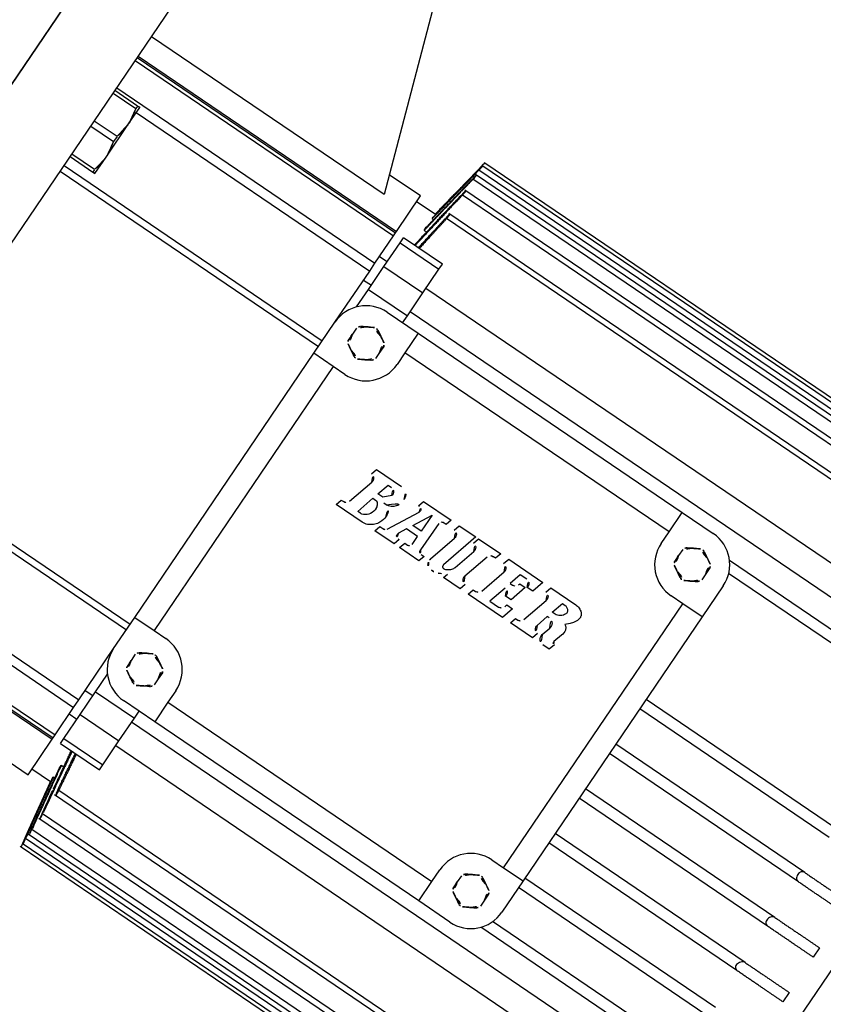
# Model space of a CAD drawing. Header units: metres. Extents: x 7482748 to 7484637, y 5684406 to 5687014.
# Tile 283 of 295: x 7484508.08 to 7484508.252, y 5686560.257 to 5686560.467. Entities that reach past the tile are written whole.
import ezdxf

# ---------------------------------------------------------------- set-up
doc = ezdxf.new("R2010")
doc.units = ezdxf.units.M
doc.header["$MEASUREMENT"] = 0
doc.layers.add('projektowane obiekty', color=5, linetype='Continuous', lineweight=35)

# ---------------------------------------------------------------- blocks, each defined once
blk = doc.blocks.new('zw$D414')
at = {"layer": 'projektowane obiekty', "lineweight": 30}
for p, q in [((10.09409807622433, 2.393500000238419), (10.12189240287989, 2.314856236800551)), ((10.06199999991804, 2.070000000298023), (10.06199999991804, 2.384999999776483)), ((10.04300000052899, 2.367999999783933), (10.04300000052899, 2.087000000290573)), ((10.13589490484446, 2.332500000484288), (10.13567991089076, 2.332500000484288)), ((10.13589490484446, 2.332500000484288), (10.13575998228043, 2.331734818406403)), ((10.13589576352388, 2.332504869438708), (10.13589490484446, 2.332500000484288)), ((10.27616350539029, 2.332500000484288), (10.13589490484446, 2.332500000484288)), ((10.13575998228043, 2.331734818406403), (10.13548811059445, 2.33019295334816)), ((10.27730267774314, 2.331734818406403), (10.1356517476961, 2.331734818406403)), ((10.27703019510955, 2.330534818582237), (10.13571278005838, 2.330534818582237)), ((10.13548811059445, 2.33019295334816), (10.13449979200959, 2.324587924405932)), ((10.27743638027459, 2.329397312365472), (10.13562369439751, 2.329397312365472)), ((10.27689716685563, 2.328197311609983), (10.13574073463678, 2.328197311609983)), ((10.13449979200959, 2.324587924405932), (10.1332499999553, 2.317499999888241)), ((10.27757043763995, 2.325349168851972), (10.13559549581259, 2.325349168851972)), ((10.27676438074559, 2.324149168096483), (10.13576863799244, 2.324149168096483)), ((10.12850000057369, 2.31900000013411), (10.12042791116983, 2.31900000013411)), ((10.12850000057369, 2.309867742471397), (10.12850000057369, 2.31900000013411)), ((10.27770468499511, 2.31930869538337), (10.13556731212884, 2.31930869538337)), ((10.27663183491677, 2.318108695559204), (10.13579649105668, 2.318108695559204)), ((10.1332499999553, 2.317499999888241), (10.12850000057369, 2.317499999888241)), ((10.1332499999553, 2.317490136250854), (10.13337587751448, 2.317490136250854)), ((10.1332499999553, 2.316386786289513), (10.1332499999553, 2.316769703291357)), ((10.1332499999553, 2.316386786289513), (10.1336248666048, 2.316386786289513)), ((10.12189240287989, 2.314856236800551), (10.06199999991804, 2.314856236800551)), ((10.1332499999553, 2.313372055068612), (10.1332499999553, 2.314168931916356)), ((10.1332499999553, 2.313372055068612), (10.13387057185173, 2.313372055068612)), ((10.06199999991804, 2.309867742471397), (10.12850000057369, 2.309867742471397)), ((10.06199999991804, 2.309500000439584), (10.12850000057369, 2.309500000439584)), ((10.12850000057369, 2.309500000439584), (10.12850000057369, 2.309867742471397)), ((10.12850000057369, 2.308740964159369), (10.12850000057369, 2.309500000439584)), ((10.1304999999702, 2.30830501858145), (10.1304999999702, 2.309595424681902)), ((10.14049999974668, 2.309595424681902), (10.1304999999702, 2.309595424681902)), ((10.14049999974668, 2.30830501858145), (10.14049999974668, 2.309595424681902)), ((10.06199999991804, 2.308740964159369), (10.12850000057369, 2.308740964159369)), ((10.12850000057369, 2.301676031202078), (10.12850000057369, 2.308740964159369)), ((10.1304999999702, 2.302162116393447), (10.1304999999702, 2.30830501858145)), ((10.1304999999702, 2.30830501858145), (10.14049999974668, 2.30830501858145)), ((10.14049999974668, 2.302162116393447), (10.14049999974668, 2.30830501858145)), ((10.1304999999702, 2.303361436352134), (10.12850000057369, 2.303361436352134)), ((10.28249999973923, 2.303361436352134), (10.14049999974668, 2.303361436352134)), ((10.06199999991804, 2.301676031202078), (10.12850000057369, 2.301676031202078)), ((10.06785151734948, 2.300999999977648), (10.06199999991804, 2.300999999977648)), ((10.06785151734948, 2.300999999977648), (10.06785151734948, 2.300326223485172)), ((10.06840000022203, 2.29674999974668), (10.06840000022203, 2.300999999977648)), ((10.12850000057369, 2.299681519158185), (10.12850000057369, 2.301676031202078)), ((10.1304999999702, 2.296309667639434), (10.1304999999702, 2.302162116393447)), ((10.1304999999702, 2.302162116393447), (10.14049999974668, 2.302162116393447)), ((10.14049999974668, 2.296309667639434), (10.14049999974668, 2.302162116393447)), ((10.06199999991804, 2.300326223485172), (10.06785151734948, 2.300326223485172)), ((10.06840000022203, 2.299681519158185), (10.12850000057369, 2.299681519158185)), ((10.12850000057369, 2.286500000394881), (10.12850000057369, 2.299681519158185)), ((10.12850000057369, 2.29736143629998), (10.1304999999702, 2.29736143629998)), ((10.14049999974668, 2.29736143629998), (10.28249999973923, 2.29736143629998)), ((10.29349999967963, 2.29736143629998), (10.29349999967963, 2.191638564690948)), ((10.29349999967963, 2.29736143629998), (10.29349999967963, 2.191638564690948)), ((10.06840000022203, 2.288250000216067), (10.06840000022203, 2.29674999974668)), ((10.1304999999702, 2.291791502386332), (10.1304999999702, 2.296309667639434)), ((10.1304999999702, 2.296309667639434), (10.14049999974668, 2.296309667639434)), ((10.14049999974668, 2.294499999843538), (10.14049999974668, 2.296309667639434)), ((10.06785151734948, 2.293173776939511), (10.06199999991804, 2.293173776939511)), ((10.06785151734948, 2.293173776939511), (10.06785151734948, 2.291826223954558)), ((10.13650000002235, 2.294499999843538), (10.14450000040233, 2.294499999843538)), ((10.14450000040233, 2.294499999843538), (10.21250000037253, 2.294499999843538)), ((10.14450000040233, 2.294499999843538), (10.14450000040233, 2.289499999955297)), ((10.21250000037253, 2.289499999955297), (10.21250000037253, 2.294499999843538)), ((10.21250000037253, 2.294499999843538), (10.22049999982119, 2.294499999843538)), ((10.06199999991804, 2.291826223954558), (10.06785151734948, 2.291826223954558)), ((10.27663183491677, 2.291699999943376), (10.22657947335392, 2.291699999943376)), ((10.14450000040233, 2.289499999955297), (10.14450000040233, 2.286500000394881)), ((10.21250000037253, 2.289499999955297), (10.14450000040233, 2.289499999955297)), ((10.21250000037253, 2.286500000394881), (10.21250000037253, 2.289499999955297)), ((10.27769900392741, 2.289300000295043), (10.22799399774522, 2.289300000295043)), ((10.06840000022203, 2.283999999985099), (10.06840000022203, 2.288250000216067)), ((10.12850000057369, 2.278500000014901), (10.12850000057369, 2.286500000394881)), ((10.13300000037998, 2.288055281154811), (10.13300000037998, 2.286500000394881)), ((10.13300000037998, 2.286500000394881), (10.13300000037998, 2.284944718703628)), ((10.13999999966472, 2.288055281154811), (10.13999999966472, 2.286500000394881)), ((10.13999999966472, 2.286500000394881), (10.13999999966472, 2.284944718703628)), ((10.21700000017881, 2.288055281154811), (10.21700000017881, 2.286500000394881)), ((10.21700000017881, 2.286500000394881), (10.21700000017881, 2.284944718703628)), ((10.22400000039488, 2.288055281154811), (10.22400000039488, 2.286500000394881)), ((10.22400000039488, 2.286500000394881), (10.22400000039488, 2.284944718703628)), ((10.22850000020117, 2.286500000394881), (10.22850000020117, 2.278500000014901)), ((10.06785151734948, 2.284673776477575), (10.06199999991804, 2.284673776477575)), ((10.06785151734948, 2.284673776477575), (10.06785151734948, 2.283999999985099)), ((10.06199999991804, 2.283999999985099), (10.06785151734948, 2.283999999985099)), ((10.06199999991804, 2.281678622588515), (10.12850000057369, 2.281678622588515)), ((10.06199999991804, 2.280239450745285), (10.12850000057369, 2.280239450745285)), ((10.12850000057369, 2.210500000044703), (10.12850000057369, 2.278500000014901)), ((10.13350000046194, 2.278500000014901), (10.12850000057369, 2.278500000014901)), ((10.13350000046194, 2.278500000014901), (10.13350000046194, 2.210500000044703)), ((10.13650000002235, 2.278500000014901), (10.13350000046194, 2.278500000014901)), ((10.22350000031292, 2.278500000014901), (10.22049999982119, 2.278500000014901)), ((10.22350000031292, 2.210500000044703), (10.22350000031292, 2.278500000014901)), ((10.22850000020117, 2.278500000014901), (10.22350000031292, 2.278500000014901)), ((10.22850000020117, 2.278500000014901), (10.22850000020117, 2.210500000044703)), ((10.1530689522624, 2.264124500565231), (10.15344738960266, 2.26549999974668)), ((10.15344738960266, 2.26549999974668), (10.15985309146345, 2.26549999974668)), ((10.16517908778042, 2.264125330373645), (10.16554742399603, 2.26549999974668)), ((10.16554742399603, 2.26549999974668), (10.17266495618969, 2.26549999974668)), ((10.17266495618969, 2.26549999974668), (10.1722965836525, 2.264125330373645)), ((10.17438307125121, 2.26412445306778), (10.17475160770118, 2.26549999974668)), ((10.17475160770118, 2.26549999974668), (10.17904115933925, 2.26549999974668)), ((10.17904115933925, 2.26549999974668), (10.17668253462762, 2.256697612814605)), ((10.17936528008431, 2.26412445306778), (10.17973385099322, 2.26549999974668)), ((10.17973385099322, 2.26549999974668), (10.18542786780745, 2.26549999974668)), ((10.18542786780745, 2.26549999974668), (10.18505953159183, 2.264125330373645)), ((10.18712171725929, 2.264124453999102), (10.18749027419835, 2.26549999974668)), ((10.18749027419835, 2.26549999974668), (10.19628842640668, 2.26549999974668)), ((10.19628842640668, 2.26549999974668), (10.19555151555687, 2.26274985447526)), ((10.19798243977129, 2.26412445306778), (10.1983509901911, 2.26549999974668)), ((10.1983509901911, 2.26549999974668), (10.20475638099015, 2.26549999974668)), ((10.20475638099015, 2.26549999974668), (10.20499910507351, 2.265488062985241)), ((10.20499910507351, 2.265488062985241), (10.20524797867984, 2.265453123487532)), ((10.20524797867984, 2.265453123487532), (10.20549832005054, 2.265396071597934)), ((10.20549832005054, 2.265396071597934), (10.205745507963, 2.265317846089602)), ((10.205745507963, 2.265317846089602), (10.20598478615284, 2.265219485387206)), ((10.1566130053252, 2.261375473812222), (10.15734984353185, 2.264125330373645)), ((10.15734984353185, 2.264125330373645), (10.15821548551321, 2.264125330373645)), ((10.16546302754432, 2.264125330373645), (10.16517908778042, 2.264125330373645)), ((10.16656536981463, 2.259999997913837), (10.16873841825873, 2.264125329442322)), ((10.16873841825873, 2.264125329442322), (10.16870076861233, 2.259999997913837)), ((10.17086737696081, 2.263441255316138), (10.17080460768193, 2.256566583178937)), ((10.1722965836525, 2.264125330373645), (10.17155386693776, 2.264125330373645)), ((10.18341687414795, 2.263307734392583), (10.18179574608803, 2.257257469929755)), ((10.18505953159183, 2.264125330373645), (10.18447968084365, 2.264125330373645)), ((10.19139247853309, 2.264125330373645), (10.19065568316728, 2.261375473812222)), ((10.19306271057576, 2.264125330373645), (10.19139247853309, 2.264125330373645)), ((10.20151636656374, 2.261375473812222), (10.20225310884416, 2.264125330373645)), ((10.20225310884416, 2.264125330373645), (10.20296445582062, 2.264125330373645)), ((10.20296445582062, 2.264125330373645), (10.203115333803, 2.264112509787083)), ((10.203115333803, 2.264112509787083), (10.20326716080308, 2.264075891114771)), ((10.20326716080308, 2.264075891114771), (10.2034169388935, 2.264017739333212)), ((10.2034169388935, 2.264017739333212), (10.20356144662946, 2.263940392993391)), ((10.20356144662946, 2.263940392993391), (10.20369760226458, 2.263846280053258)), ((10.20369760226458, 2.263846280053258), (10.20382225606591, 2.263737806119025)), ((10.20382225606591, 2.263737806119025), (10.20393212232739, 2.263617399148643)), ((10.20393212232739, 2.263617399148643), (10.20402425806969, 2.263487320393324)), ((10.20402425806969, 2.263487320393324), (10.20409537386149, 2.263350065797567)), ((10.20409537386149, 2.263350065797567), (10.20414239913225, 2.263207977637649)), ((10.20414239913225, 2.263207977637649), (10.20416202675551, 2.263079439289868)), ((10.20598478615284, 2.265219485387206), (10.20621139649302, 2.265102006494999)), ((10.20621139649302, 2.265102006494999), (10.20642072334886, 2.264966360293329)), ((10.20642072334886, 2.264966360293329), (10.20660807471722, 2.264813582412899)), ((10.20660807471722, 2.264813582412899), (10.20676869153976, 2.264644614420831)), ((10.20676869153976, 2.264644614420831), (10.2068978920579, 2.264460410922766)), ((10.2068978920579, 2.264460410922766), (10.20695889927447, 2.264342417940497)), ((10.2070214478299, 2.263260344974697), (10.20693326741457, 2.262966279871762)), ((10.20695889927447, 2.264342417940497), (10.2070072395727, 2.264219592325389)), ((10.2070072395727, 2.264219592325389), (10.20704312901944, 2.264092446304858)), ((10.2070712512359, 2.263548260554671), (10.2070214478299, 2.263260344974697)), ((10.20704312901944, 2.264092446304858), (10.20706715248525, 2.263961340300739)), ((10.20706715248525, 2.263961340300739), (10.20707953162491, 2.263826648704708)), ((10.20707953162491, 2.263826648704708), (10.2070712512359, 2.263548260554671)), ((10.15251011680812, 2.256687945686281), (10.1541314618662, 2.262739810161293)), ((10.15784869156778, 2.261375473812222), (10.1566130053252, 2.261375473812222)), ((10.15928258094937, 2.262757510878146), (10.15784869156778, 2.261375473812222)), ((10.16244928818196, 2.256238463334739), (10.16607078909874, 2.263113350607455)), ((10.1736878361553, 2.256218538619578), (10.17543537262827, 2.26273980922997)), ((10.17904376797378, 2.257671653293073), (10.18041755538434, 2.26273980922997)), ((10.18655285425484, 2.256688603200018), (10.18817398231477, 2.262738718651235)), ((10.19065568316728, 2.261375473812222), (10.19123460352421, 2.261375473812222)), ((10.19229696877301, 2.262188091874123), (10.19237360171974, 2.262474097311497)), ((10.19237360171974, 2.262474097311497), (10.19379703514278, 2.262474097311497)), ((10.19379703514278, 2.262474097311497), (10.19276557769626, 2.258624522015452)), ((10.19555151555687, 2.26274985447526), (10.1941279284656, 2.26274985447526)), ((10.19741332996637, 2.256688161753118), (10.19903445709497, 2.262738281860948)), ((10.20222757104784, 2.261375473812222), (10.20151636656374, 2.261375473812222)), ((10.20250134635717, 2.261403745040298), (10.20222757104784, 2.261375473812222)), ((10.20278537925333, 2.261484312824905), (10.20250134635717, 2.261403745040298)), ((10.20306882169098, 2.26161043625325), (10.20278537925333, 2.261484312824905)), ((10.20334120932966, 2.261775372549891), (10.20306882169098, 2.26161043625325)), ((10.20359169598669, 2.261972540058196), (10.20334120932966, 2.261775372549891)), ((10.20380966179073, 2.26219526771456), (10.20359169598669, 2.261972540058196)), ((10.20398441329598, 2.262436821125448), (10.20380966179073, 2.26219526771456)), ((10.20405223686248, 2.26256257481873), (10.20398441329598, 2.262436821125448)), ((10.20410526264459, 2.262690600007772), (10.20405223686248, 2.26256257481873)), ((10.20414210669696, 2.26281994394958), (10.20410526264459, 2.262690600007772)), ((10.20416151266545, 2.262949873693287), (10.20414210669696, 2.26281994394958)), ((10.20416202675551, 2.263079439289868), (10.20416151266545, 2.262949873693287)), ((10.20602653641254, 2.261515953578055), (10.20519114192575, 2.260756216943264)), ((10.20646979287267, 2.262079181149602), (10.20602653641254, 2.261515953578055)), ((10.20680985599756, 2.262669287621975), (10.20646979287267, 2.262079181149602)), ((10.20693326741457, 2.262966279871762), (10.20680985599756, 2.262669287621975)), ((10.15513908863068, 2.25587466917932), (10.15624447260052, 2.259999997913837)), ((10.15624447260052, 2.259999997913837), (10.15695587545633, 2.259999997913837)), ((10.15695587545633, 2.259999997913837), (10.15704120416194, 2.259994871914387)), ((10.15704120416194, 2.259994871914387), (10.15712374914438, 2.25997993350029)), ((10.15712374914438, 2.25997993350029), (10.15720336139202, 2.259955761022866)), ((10.15720336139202, 2.259955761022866), (10.15728004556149, 2.259922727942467)), ((10.15728004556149, 2.259922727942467), (10.15735358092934, 2.259881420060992)), ((10.15735358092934, 2.259881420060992), (10.15749090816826, 2.259776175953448)), ((10.15749090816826, 2.259776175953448), (10.15761454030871, 2.25964411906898)), ((10.15761454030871, 2.25964411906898), (10.15772359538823, 2.259489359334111)), ((10.15772359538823, 2.259489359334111), (10.15781727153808, 2.259316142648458)), ((10.15781727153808, 2.259316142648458), (10.15789461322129, 2.259128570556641)), ((10.15789461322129, 2.259128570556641), (10.15795481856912, 2.258930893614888)), ((10.15936296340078, 2.26045592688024), (10.15875183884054, 2.26045592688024)), ((10.16870076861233, 2.259999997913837), (10.16656536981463, 2.259999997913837)), ((10.19028685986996, 2.259999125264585), (10.18918170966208, 2.25587466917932)), ((10.20114777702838, 2.259999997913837), (10.2004129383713, 2.257257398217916)), ((10.20165262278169, 2.259999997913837), (10.20114777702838, 2.259999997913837)), ((10.20519114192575, 2.260756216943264), (10.20547458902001, 2.260552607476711)), ((10.20547458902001, 2.260552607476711), (10.20570420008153, 2.260312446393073)), ((10.20570420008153, 2.260312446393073), (10.2057640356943, 2.260228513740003)), ((10.2057640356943, 2.260228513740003), (10.20584072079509, 2.260096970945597)), ((10.20584072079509, 2.260096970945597), (10.20590326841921, 2.259957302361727)), ((10.20590326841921, 2.259957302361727), (10.20595205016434, 2.259810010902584)), ((10.20595205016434, 2.259810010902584), (10.20598764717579, 2.259655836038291)), ((10.20601840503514, 2.259157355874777), (10.20597980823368, 2.258801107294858)), ((10.20598764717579, 2.259655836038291), (10.2060102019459, 2.259495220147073)), ((10.2060102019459, 2.259495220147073), (10.20601840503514, 2.259157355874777)), ((10.15765430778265, 2.257058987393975), (10.15742696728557, 2.256730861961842)), ((10.15783411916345, 2.25742057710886), (10.15765430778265, 2.257058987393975)), ((10.15795870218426, 2.257807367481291), (10.15783411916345, 2.25742057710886)), ((10.15795481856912, 2.258930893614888), (10.15799700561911, 2.258727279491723)), ((10.15802029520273, 2.258211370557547), (10.15795870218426, 2.257807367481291)), ((10.15799700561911, 2.258727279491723), (10.15801106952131, 2.258624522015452)), ((10.15801106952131, 2.258624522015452), (10.15802029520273, 2.258211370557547)), ((10.16055518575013, 2.257103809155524), (10.16045894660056, 2.256849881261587)), ((10.16066702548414, 2.25749352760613), (10.16055518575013, 2.257103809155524)), ((10.16073968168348, 2.257890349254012), (10.16066702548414, 2.25749352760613)), ((10.16077278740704, 2.258290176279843), (10.16073968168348, 2.257890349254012)), ((10.16077498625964, 2.258423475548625), (10.16077278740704, 2.258290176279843)), ((10.16077502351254, 2.258426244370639), (10.16077498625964, 2.258423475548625)), ((10.16584081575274, 2.258624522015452), (10.16492251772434, 2.256882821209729)), ((10.1686881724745, 2.258624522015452), (10.16584081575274, 2.258624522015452)), ((10.16866932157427, 2.256554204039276), (10.1686881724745, 2.258624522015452)), ((10.17847197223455, 2.256773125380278), (10.17863266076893, 2.256951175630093)), ((10.17863266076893, 2.256951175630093), (10.17877409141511, 2.257136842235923)), ((10.17877409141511, 2.257136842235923), (10.17889259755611, 2.25732543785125)), ((10.17889259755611, 2.25732543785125), (10.17898524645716, 2.257512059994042)), ((10.17898524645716, 2.257512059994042), (10.17904376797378, 2.257671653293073)), ((10.19276557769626, 2.258624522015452), (10.1913418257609, 2.258624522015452)), ((10.19250387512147, 2.25668831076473), (10.19265437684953, 2.257250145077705)), ((10.19265437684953, 2.257250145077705), (10.19407786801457, 2.257250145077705)), ((10.19407786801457, 2.257250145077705), (10.19334097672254, 2.254499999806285)), ((10.20243455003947, 2.256229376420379), (10.20298049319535, 2.258266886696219)), ((10.20589770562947, 2.258431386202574), (10.20532517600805, 2.256392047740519)), ((10.20597980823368, 2.258801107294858), (10.20589770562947, 2.258431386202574)), ((10.27703019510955, 2.25719999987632), (10.22850000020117, 2.25719999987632)), ((10.15050000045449, 2.254499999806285), (10.15086832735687, 2.255874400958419)), ((10.15086832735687, 2.255874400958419), (10.15144789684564, 2.255874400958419)), ((10.1558506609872, 2.25587466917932), (10.15513908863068, 2.25587466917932)), ((10.15602526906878, 2.255884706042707), (10.1558506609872, 2.25587466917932)), ((10.15619870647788, 2.25591429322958), (10.15602526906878, 2.255884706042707)), ((10.1565381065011, 2.256027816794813), (10.15619870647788, 2.25591429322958)), ((10.15686110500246, 2.256207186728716), (10.1565381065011, 2.256027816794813)), ((10.15716000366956, 2.256444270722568), (10.15686110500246, 2.256207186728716)), ((10.15742696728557, 2.256730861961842), (10.15716000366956, 2.256444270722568)), ((10.15869741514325, 2.254895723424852), (10.15841550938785, 2.254758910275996)), ((10.15896869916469, 2.255057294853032), (10.15869741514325, 2.254895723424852)), ((10.15922717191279, 2.255241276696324), (10.15896869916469, 2.255057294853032)), ((10.15947062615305, 2.255445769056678), (10.15922717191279, 2.255241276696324)), ((10.15969672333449, 2.255668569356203), (10.15947062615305, 2.255445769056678)), ((10.15990340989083, 2.255907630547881), (10.15969672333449, 2.255668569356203)), ((10.16006776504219, 2.256129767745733), (10.15990340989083, 2.255907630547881)), ((10.16021519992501, 2.256361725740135), (10.16006776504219, 2.256129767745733)), ((10.16034564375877, 2.256602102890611), (10.16021519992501, 2.256361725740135)), ((10.16045894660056, 2.256849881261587), (10.16034564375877, 2.256602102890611)), ((10.16046482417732, 2.254499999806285), (10.16083317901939, 2.25587466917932)), ((10.16083317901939, 2.25587466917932), (10.16184145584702, 2.25587466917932)), ((10.1658152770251, 2.25587466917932), (10.16544692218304, 2.254499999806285)), ((10.16553077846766, 2.25587466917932), (10.1658152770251, 2.25587466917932)), ((10.16687045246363, 2.254499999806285), (10.16723878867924, 2.25587466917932)), ((10.16723878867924, 2.25587466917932), (10.16798092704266, 2.25587466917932)), ((10.17149117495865, 2.25587466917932), (10.17222114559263, 2.25587466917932)), ((10.17222114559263, 2.25587466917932), (10.17185282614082, 2.254499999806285)), ((10.17667132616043, 2.256617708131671), (10.17666774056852, 2.256540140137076)), ((10.17666774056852, 2.256540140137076), (10.17667184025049, 2.256467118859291)), ((10.17668253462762, 2.256697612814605), (10.17667132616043, 2.256617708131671)), ((10.17667184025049, 2.256467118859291), (10.17668363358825, 2.256399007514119)), ((10.17668363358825, 2.256399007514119), (10.17670318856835, 2.256336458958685)), ((10.17670318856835, 2.256336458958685), (10.17673014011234, 2.256279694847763)), ((10.17673014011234, 2.256279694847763), (10.17676449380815, 2.256229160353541)), ((10.17676449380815, 2.256229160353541), (10.17680594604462, 2.256185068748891)), ((10.17680594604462, 2.256185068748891), (10.1768543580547, 2.256147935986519)), ((10.1768543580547, 2.256147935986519), (10.17690921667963, 2.256117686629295)), ((10.17690921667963, 2.256117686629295), (10.17697030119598, 2.256094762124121)), ((10.17697030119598, 2.256094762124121), (10.17703724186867, 2.256079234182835)), ((10.17703724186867, 2.256079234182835), (10.17710953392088, 2.256071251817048)), ((10.17710953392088, 2.256071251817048), (10.17718672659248, 2.256070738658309)), ((10.17718672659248, 2.256070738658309), (10.17726839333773, 2.256077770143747)), ((10.17726839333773, 2.256077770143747), (10.17735393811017, 2.256092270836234)), ((10.17735393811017, 2.256092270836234), (10.17753455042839, 2.256143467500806)), ((10.17753455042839, 2.256143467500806), (10.17772395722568, 2.256222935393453)), ((10.17772395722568, 2.256222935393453), (10.17791731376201, 2.256328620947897)), ((10.17791731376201, 2.256328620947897), (10.17810971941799, 2.256457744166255)), ((10.17810971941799, 2.256457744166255), (10.17829611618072, 2.256607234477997)), ((10.17820983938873, 2.254499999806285), (10.1784860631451, 2.255530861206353)), ((10.17829611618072, 2.256607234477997), (10.17847197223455, 2.256773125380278)), ((10.18284871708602, 2.255874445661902), (10.18248045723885, 2.254499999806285)), ((10.18454282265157, 2.254499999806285), (10.18491117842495, 2.25587466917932)), ((10.18491117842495, 2.25587466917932), (10.18549041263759, 2.25587466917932)), ((10.18918170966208, 2.25587466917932), (10.19144158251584, 2.25587466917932)), ((10.19540357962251, 2.254499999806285), (10.19577188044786, 2.25587466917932)), ((10.19577188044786, 2.25587466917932), (10.19635110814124, 2.25587466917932)), ((10.20146585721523, 2.255874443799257), (10.20109761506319, 2.254499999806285)), ((10.20579050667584, 2.25587466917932), (10.20542212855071, 2.254499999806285)), ((10.20572375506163, 2.25587466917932), (10.20579050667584, 2.25587466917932)), ((10.1572257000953, 2.254499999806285), (10.15050000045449, 2.254499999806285)), ((10.15752803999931, 2.254517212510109), (10.1572257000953, 2.254499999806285)), ((10.15782862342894, 2.254567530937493), (10.15752803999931, 2.254517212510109)), ((10.15812517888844, 2.254648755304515), (10.15782862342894, 2.254567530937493)), ((10.15841550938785, 2.254758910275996), (10.15812517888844, 2.254648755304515)), ((10.16544692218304, 2.254499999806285), (10.16046482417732, 2.254499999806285)), ((10.17185282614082, 2.254499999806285), (10.16687045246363, 2.254499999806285)), ((10.18248045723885, 2.254499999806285), (10.17820983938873, 2.254499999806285)), ((10.19334097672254, 2.254499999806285), (10.18454282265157, 2.254499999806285)), ((10.20109761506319, 2.254499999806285), (10.19540357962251, 2.254499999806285)), ((10.20542212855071, 2.254499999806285), (10.20376271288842, 2.254499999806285)), ((10.27729697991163, 2.254800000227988), (10.22850000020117, 2.254800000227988)), ((10.27716346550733, 2.245699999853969), (10.22850000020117, 2.245699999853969)), ((10.27716346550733, 2.243300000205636), (10.22850000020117, 2.243300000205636)), ((10.27729697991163, 2.234199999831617), (10.22850000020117, 2.234199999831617)), ((10.28875000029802, 2.234199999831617), (10.28875000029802, 2.231800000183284)), ((10.27703019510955, 2.231800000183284), (10.22850000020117, 2.231800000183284)), ((10.27743074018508, 2.222699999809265), (10.22850000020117, 2.222699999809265)), ((10.28875000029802, 2.222699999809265), (10.28875000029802, 2.220300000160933)), ((10.27689716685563, 2.220300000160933), (10.22850000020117, 2.220300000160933)), ((10.27756474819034, 2.211199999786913), (10.22850000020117, 2.211199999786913)), ((10.06199999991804, 2.208760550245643), (10.12850000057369, 2.208760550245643)), ((10.12850000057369, 2.210500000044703), (10.13350000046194, 2.210500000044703)), ((10.12850000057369, 2.202500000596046), (10.12850000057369, 2.210500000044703)), ((10.13350000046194, 2.210500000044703), (10.13650000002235, 2.210500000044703)), ((10.22049999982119, 2.210500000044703), (10.22350000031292, 2.210500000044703)), ((10.22350000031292, 2.210500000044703), (10.22850000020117, 2.210500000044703)), ((10.22850000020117, 2.210500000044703), (10.22850000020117, 2.202500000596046)), ((10.27676438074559, 2.208800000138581), (10.22850000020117, 2.208800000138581)), ((10.06199999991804, 2.207321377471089), (10.12850000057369, 2.207321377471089)), ((10.12850000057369, 2.189318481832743), (10.12850000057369, 2.202500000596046)), ((10.13300000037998, 2.204055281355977), (10.13300000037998, 2.202500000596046)), ((10.13300000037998, 2.202500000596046), (10.13300000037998, 2.200944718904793)), ((10.13999999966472, 2.204055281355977), (10.13999999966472, 2.202500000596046)), ((10.13999999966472, 2.202500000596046), (10.13999999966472, 2.200944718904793)), ((10.14450000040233, 2.202500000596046), (10.14450000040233, 2.199500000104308)), ((10.21250000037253, 2.199500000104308), (10.21250000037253, 2.202500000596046)), ((10.21700000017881, 2.204055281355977), (10.21700000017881, 2.202500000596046)), ((10.21700000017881, 2.202500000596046), (10.21700000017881, 2.200944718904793)), ((10.22400000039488, 2.204055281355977), (10.22400000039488, 2.202500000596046)), ((10.22400000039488, 2.202500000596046), (10.22400000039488, 2.200944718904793)), ((10.14450000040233, 2.199500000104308), (10.21250000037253, 2.199500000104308)), ((10.14450000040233, 2.199500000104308), (10.14450000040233, 2.194500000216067)), ((10.21250000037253, 2.194500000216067), (10.21250000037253, 2.199500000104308)), ((10.27769900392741, 2.199699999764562), (10.22799399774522, 2.199699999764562)), ((10.1304999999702, 2.19269033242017), (10.1304999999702, 2.197208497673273)), ((10.27663183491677, 2.197300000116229), (10.22657947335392, 2.197300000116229)), ((10.14450000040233, 2.194500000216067), (10.13650000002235, 2.194500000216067)), ((10.14049999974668, 2.19269033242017), (10.14049999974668, 2.194500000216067)), ((10.21250000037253, 2.194500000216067), (10.14450000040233, 2.194500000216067)), ((10.22049999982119, 2.194500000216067), (10.21250000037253, 2.194500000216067)), ((10.1304999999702, 2.18683788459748), (10.1304999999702, 2.19269033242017)), ((10.1304999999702, 2.19269033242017), (10.14049999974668, 2.19269033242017)), ((10.14049999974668, 2.18683788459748), (10.14049999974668, 2.19269033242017)), ((10.1304999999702, 2.191638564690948), (10.12850000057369, 2.191638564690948)), ((10.28249999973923, 2.191638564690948), (10.14049999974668, 2.191638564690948)), ((10.06199999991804, 2.189318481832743), (10.12850000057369, 2.189318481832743)), ((10.12850000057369, 2.187323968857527), (10.12850000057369, 2.189318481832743)), ((10.06199999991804, 2.187323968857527), (10.12850000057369, 2.187323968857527)), ((10.12850000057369, 2.180259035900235), (10.12850000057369, 2.187323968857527)), ((10.12850000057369, 2.185638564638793), (10.1304999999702, 2.185638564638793)), ((10.1304999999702, 2.180694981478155), (10.1304999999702, 2.18683788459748)), ((10.1304999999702, 2.18683788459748), (10.14049999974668, 2.18683788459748)), ((10.14049999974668, 2.180694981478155), (10.14049999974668, 2.18683788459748)), ((10.14049999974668, 2.185638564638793), (10.28249999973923, 2.185638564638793)), ((10.06199999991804, 2.180259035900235), (10.12850000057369, 2.180259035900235)), ((10.06199999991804, 2.179500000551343), (10.12850000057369, 2.179500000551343)), ((10.12850000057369, 2.179500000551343), (10.12850000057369, 2.180259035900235)), ((10.12850000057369, 2.17913225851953), (10.12850000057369, 2.179500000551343)), ((10.1304999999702, 2.179404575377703), (10.1304999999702, 2.180694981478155)), ((10.1304999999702, 2.180694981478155), (10.14049999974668, 2.180694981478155)), ((10.1304999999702, 2.179404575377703), (10.14049999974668, 2.179404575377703)), ((10.14049999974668, 2.179404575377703), (10.14049999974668, 2.180694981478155)), ((10.06199999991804, 2.17913225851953), (10.12850000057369, 2.17913225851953)), ((10.12850000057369, 2.169999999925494), (10.12850000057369, 2.17913225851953)), ((10.13386910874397, 2.175627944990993), (10.1332499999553, 2.175627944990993)), ((10.1332499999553, 2.174831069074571), (10.1332499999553, 2.175627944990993)), ((10.12850000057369, 2.171500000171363), (10.1332499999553, 2.171500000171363)), ((10.13362452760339, 2.172613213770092), (10.1332499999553, 2.172613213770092)), ((10.1332499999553, 2.172230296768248), (10.1332499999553, 2.172613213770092)), ((10.13337585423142, 2.171509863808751), (10.1332499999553, 2.171509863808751)), ((10.1332499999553, 2.171500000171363), (10.13449823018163, 2.164420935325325)), ((10.1195000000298, 2.169999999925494), (10.12850000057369, 2.169999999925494)), ((10.13556733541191, 2.169691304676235), (10.27770468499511, 2.169691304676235)), ((10.27663183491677, 2.170891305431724), (10.13579649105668, 2.170891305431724)), ((10.27676438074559, 2.164850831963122), (10.13576863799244, 2.164850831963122)), ((10.13449823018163, 2.164420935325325), (10.13519094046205, 2.160492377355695)), ((10.13559545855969, 2.163650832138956), (10.27757037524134, 2.163650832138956)), ((10.13519094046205, 2.160492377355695), (10.13575998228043, 2.157265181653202)), ((10.27689716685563, 2.160802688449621), (10.13574073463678, 2.160802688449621)), ((10.13562371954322, 2.159602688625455), (10.27743625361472, 2.159602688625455)), ((10.27703019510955, 2.158465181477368), (10.13571278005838, 2.158465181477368)), ((10.13565172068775, 2.157265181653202), (10.27730267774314, 2.157265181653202)), ((10.13567991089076, 2.156500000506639), (10.13589490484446, 2.156500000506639)), ((10.13575998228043, 2.157265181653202), (10.13589490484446, 2.156500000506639)), ((10.13589490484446, 2.156500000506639), (10.27716912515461, 2.156500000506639)), ((10.13589490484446, 2.156500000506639), (10.13589576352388, 2.156495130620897))]:
    blk.add_line(p, q, dxfattribs=at)
for points in [[(10.04300000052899, 2.087000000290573), (10.04300000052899, 2.367999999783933)], [(10.04300000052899, 2.087000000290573), (10.04300000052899, 2.367999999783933)], [(10.13571278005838, 2.330534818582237), (10.13579112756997, 2.330997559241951), (10.13585162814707, 2.331381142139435), (10.13587370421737, 2.331533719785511), (10.13588808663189, 2.331645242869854), (10.13589296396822, 2.331734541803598), (10.13588325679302, 2.331710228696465), (10.13586571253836, 2.331639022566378), (10.13581197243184, 2.331379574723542), (10.13573746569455, 2.330985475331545), (10.13565671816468, 2.330534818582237)], [(10.13574073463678, 2.328197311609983), (10.13581459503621, 2.328659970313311), (10.13586742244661, 2.329044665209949), (10.1358843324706, 2.329195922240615), (10.1358933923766, 2.329308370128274), (10.13588720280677, 2.3293970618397), (10.13587221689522, 2.329372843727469), (10.13584956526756, 2.329301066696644), (10.13578815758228, 2.329041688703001), (10.13570941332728, 2.328647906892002), (10.13562860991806, 2.328197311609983)], [(10.13576863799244, 2.324149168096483), (10.13583569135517, 2.324605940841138), (10.13588027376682, 2.324997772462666), (10.13589487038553, 2.325258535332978), (10.13589008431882, 2.325327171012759), (10.13587728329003, 2.325349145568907), (10.13583048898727, 2.325255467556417), (10.13576146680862, 2.324993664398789), (10.13568097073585, 2.324606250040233), (10.13560045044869, 2.324149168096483)], [(10.13579649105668, 2.318108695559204), (10.13585531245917, 2.318561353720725), (10.13587631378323, 2.318773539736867), (10.1358895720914, 2.318958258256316), (10.13589203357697, 2.319216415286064), (10.13588113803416, 2.319286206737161), (10.13586243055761, 2.319308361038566), (10.13580699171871, 2.319216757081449), (10.13573136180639, 2.318953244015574), (10.13565058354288, 2.318571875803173), (10.13557223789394, 2.318108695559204)], [(10.27716346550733, 2.245699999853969), (10.27681474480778, 2.245625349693), (10.27649623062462, 2.245395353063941), (10.27636096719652, 2.245218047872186), (10.27625776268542, 2.245010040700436), (10.27618778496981, 2.244761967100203), (10.27616350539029, 2.244500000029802), (10.27618778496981, 2.244238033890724), (10.27625776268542, 2.243989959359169), (10.27636093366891, 2.243782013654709), (10.27649623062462, 2.243604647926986), (10.27681474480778, 2.243374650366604), (10.27716346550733, 2.243300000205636)], [(10.27729697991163, 2.234199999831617), (10.27695114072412, 2.234128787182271), (10.27661199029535, 2.233905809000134), (10.2763391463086, 2.233543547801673), (10.27623713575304, 2.233301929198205), (10.27617821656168, 2.233045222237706), (10.27616473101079, 2.232782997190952), (10.27619971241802, 2.232529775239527), (10.27627634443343, 2.232308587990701), (10.27639384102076, 2.232117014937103), (10.2766841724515, 2.231879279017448), (10.27703019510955, 2.231800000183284)], [(10.27743074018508, 2.222699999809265), (10.27708480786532, 2.222628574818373), (10.27673605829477, 2.222411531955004), (10.27643390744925, 2.222061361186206), (10.27630769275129, 2.221828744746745), (10.2762198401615, 2.221583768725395), (10.27617013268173, 2.2213189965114), (10.27616887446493, 2.221065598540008), (10.27621437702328, 2.220832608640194), (10.27630453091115, 2.220633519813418), (10.27656469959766, 2.220382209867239), (10.27689716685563, 2.220300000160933)], [(10.13557223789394, 2.170891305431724), (10.13565058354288, 2.170428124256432), (10.13573136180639, 2.170046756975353), (10.13580699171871, 2.169783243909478), (10.13586108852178, 2.169691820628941)], [(10.13586108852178, 2.169691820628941), (10.13586243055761, 2.169691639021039), (10.13588113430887, 2.169713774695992), (10.13589203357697, 2.16978358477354), (10.1358895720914, 2.170041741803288), (10.13587631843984, 2.170226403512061), (10.13585531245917, 2.17043864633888), (10.13579649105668, 2.170891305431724)], [(10.13560045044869, 2.164850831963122), (10.13568097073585, 2.164393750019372), (10.13576146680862, 2.164006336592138), (10.13583048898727, 2.163744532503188), (10.13587648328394, 2.163650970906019)], [(10.13587648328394, 2.163650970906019), (10.13587728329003, 2.16365085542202), (10.13589008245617, 2.16367281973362), (10.13589487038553, 2.163741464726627), (10.13588027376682, 2.164002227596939), (10.13583569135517, 2.164394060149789), (10.13576863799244, 2.164850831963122)], [(10.13562860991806, 2.160802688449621), (10.13570941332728, 2.160352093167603), (10.13578815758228, 2.159958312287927), (10.13584956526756, 2.159698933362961), (10.13587221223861, 2.159627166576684), (10.13588691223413, 2.15960296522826)], [(10.13588691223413, 2.15960296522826), (10.13588720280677, 2.159602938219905), (10.1358933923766, 2.159691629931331), (10.13588433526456, 2.159804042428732), (10.13586742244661, 2.159955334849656), (10.13581459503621, 2.160340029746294), (10.13574073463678, 2.160802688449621)], [(10.13565671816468, 2.158465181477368), (10.13573746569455, 2.15801452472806), (10.13581197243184, 2.157620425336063), (10.13586571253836, 2.157360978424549), (10.13588325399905, 2.157289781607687), (10.13589287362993, 2.157265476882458)], [(10.13589287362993, 2.157265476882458), (10.13589296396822, 2.157265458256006), (10.13588808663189, 2.157354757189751), (10.13587370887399, 2.157466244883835), (10.13585162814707, 2.157618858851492), (10.13579112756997, 2.158002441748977), (10.13571278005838, 2.158465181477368)]]:
    blk.add_lwpolyline(points, dxfattribs=at)
for centre, radius, start, end in [((10.13650000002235, 2.286500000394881), 0.008000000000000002, 90, 180), ((10.22049999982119, 2.286500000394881), 0.008000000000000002, 0, 90), ((10.13650000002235, 2.286500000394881), 0.003500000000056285, 119.9999998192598, 180), ((10.13650000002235, 2.286500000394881), 0.003829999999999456, 143.9587400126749, 156.0412597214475), ((10.13650000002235, 2.286500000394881), 0.003500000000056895, 60.00000018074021, 119.9999998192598), ((10.13650000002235, 2.286500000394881), 0.003830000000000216, 83.95874018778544, 96.04125981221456), ((10.13650000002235, 2.286500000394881), 0.003500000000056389, 0, 60.00000018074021), ((10.13650000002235, 2.286500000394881), 0.003829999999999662, 23.95874027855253, 36.04125998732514), ((10.22049999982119, 2.286500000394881), 0.003500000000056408, 119.9999998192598, 180), ((10.22049999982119, 2.286500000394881), 0.00382999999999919, 143.9587400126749, 156.0412597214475), ((10.22049999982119, 2.286500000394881), 0.003500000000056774, 60.00000018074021, 119.9999998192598), ((10.22049999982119, 2.286500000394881), 0.003830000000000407, 83.95874018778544, 96.04125981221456), ((10.22049999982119, 2.286500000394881), 0.003500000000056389, 0, 60.00000018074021), ((10.22049999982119, 2.286500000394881), 0.0038300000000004, 23.95874027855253, 36.04125998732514), ((10.13650000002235, 2.286500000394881), 0.003500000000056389, 180, 240.0000001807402), ((10.13650000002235, 2.286500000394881), 0.008000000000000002, 270, 0), ((10.13650000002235, 2.286500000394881), 0.003500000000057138, 299.9999998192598, 0), ((10.22049999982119, 2.286500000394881), 0.008000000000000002, 180, 270), ((10.22049999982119, 2.286500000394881), 0.003500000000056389, 180, 240.0000001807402), ((10.22049999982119, 2.286500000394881), 0.003500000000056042, 299.9999998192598, 0), ((10.13650000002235, 2.286500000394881), 0.003830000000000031, 203.9587402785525, 216.0412599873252), ((10.13650000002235, 2.286500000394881), 0.003829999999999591, 323.9587400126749, 336.0412597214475), ((10.22049999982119, 2.286500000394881), 0.003829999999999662, 203.9587402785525, 216.0412599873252), ((10.22049999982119, 2.286500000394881), 0.003830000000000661, 323.9587400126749, 336.0412597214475), ((10.13650000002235, 2.286500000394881), 0.00350000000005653, 240.0000001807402, 299.9999998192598), ((10.13650000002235, 2.286500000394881), 0.003830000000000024, 263.9587401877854, 276.0412598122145), ((10.22049999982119, 2.286500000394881), 0.003500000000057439, 240.0000001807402, 299.9999998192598), ((10.22049999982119, 2.286500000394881), 0.003830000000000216, 263.9587401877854, 276.0412598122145), ((10.15985322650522, 2.26343765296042), 0.002062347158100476, 2.036784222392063, 90.00374753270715), ((10.15306895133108, 2.263024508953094), 0.001099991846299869, 345.0000134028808, 90), ((10.1582143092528, 2.263024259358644), 0.001101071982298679, 345.9798654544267, 89.93882390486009), ((10.1591813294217, 2.26320044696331), 0.002750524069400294, 273.7863487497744, 6.481888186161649), ((10.16546195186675, 2.263436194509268), 0.0006891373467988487, 332.0646774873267, 89.91054156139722), ((10.17155358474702, 2.263439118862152), 0.0006862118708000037, 89.97650735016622, 179.8216293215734), ((10.17437286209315, 2.263024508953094), 0.001099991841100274, 344.9999892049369, 89.46820077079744), ((10.17935504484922, 2.263024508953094), 0.001099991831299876, 344.9999836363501, 89.46686455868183), ((10.18448136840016, 2.263023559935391), 0.001101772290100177, 90.08773328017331, 165.0530022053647), ((10.18711152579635, 2.26302432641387), 0.001100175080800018, 344.9535842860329, 89.46924722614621), ((10.19306162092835, 2.263024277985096), 0.001101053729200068, 345.5676722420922, 89.9433259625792), ((10.19797216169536, 2.26302435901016), 0.001100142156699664, 344.927797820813, 89.4646969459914), ((10.19123734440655, 2.262472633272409), 0.001097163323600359, 269.8568732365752, 344.9689247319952), ((10.15871279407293, 2.258393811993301), 0.00206248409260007, 0.901002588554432, 88.91529209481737), ((10.1902766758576, 2.258899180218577), 0.001099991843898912, 345.5407561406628, 89.46953592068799), ((10.20165181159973, 2.258624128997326), 0.001375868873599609, 344.9507894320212, 89.96622257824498), ((10.1828585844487, 2.256974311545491), 0.001099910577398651, 165.0819245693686, 269.4860026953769), ((10.20147541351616, 2.256974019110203), 0.001099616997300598, 165.0659686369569, 269.5020569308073), ((10.15144775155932, 2.256974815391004), 0.001100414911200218, 270.0075233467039, 344.8888323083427), ((10.1618395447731, 2.256567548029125), 0.0006928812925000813, 270.1580529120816, 331.6438005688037), ((10.16553106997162, 2.256562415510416), 0.0006877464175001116, 152.2329974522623, 269.9757773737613), ((10.16797982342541, 2.256564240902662), 0.000689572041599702, 270.0917353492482, 359.1660583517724), ((10.17149094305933, 2.25656102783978), 0.0006863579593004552, 179.536196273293, 270.0193032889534), ((10.17526063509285, 2.255824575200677), 0.001621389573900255, 165.9375678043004, 194.4246320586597), ((10.17505768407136, 2.255706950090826), 0.001396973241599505, 191.8250529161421, 274.675726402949), ((10.17335134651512, 2.263593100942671), 0.009558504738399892, 290.5346246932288, 302.4924313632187), ((10.18549094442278, 2.256974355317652), 0.001099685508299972, 269.972324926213, 344.9389178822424), ((10.19144203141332, 2.256974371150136), 0.001099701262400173, 269.9765991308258, 344.9224881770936), ((10.19635158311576, 2.256974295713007), 0.001099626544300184, 269.9752768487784, 344.9174425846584), ((10.2037620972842, 2.255874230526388), 0.001374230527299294, 165.0229083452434, 270.0256729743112), ((10.20572289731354, 2.256286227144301), 0.0004115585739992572, 165.1007313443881, 270.1193293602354), ((10.17490630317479, 2.259308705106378), 0.005001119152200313, 273.0403752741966, 291.0696213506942), ((10.13650000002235, 2.202500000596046), 0.008000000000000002, 0, 90), ((10.22049999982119, 2.202500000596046), 0.008000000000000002, 90, 180), ((10.13650000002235, 2.202500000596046), 0.003500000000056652, 119.9999998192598, 180), ((10.13650000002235, 2.202500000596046), 0.00382999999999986, 143.9587400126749, 156.0412597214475), ((10.13650000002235, 2.202500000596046), 0.003500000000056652, 60.00000018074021, 119.9999998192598), ((10.13650000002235, 2.202500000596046), 0.003829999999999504, 83.95874018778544, 96.04125981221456), ((10.13650000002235, 2.202500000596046), 0.003500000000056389, 0, 60.00000018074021), ((10.13650000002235, 2.202500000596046), 0.003830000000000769, 23.95874027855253, 36.04125998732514), ((10.22049999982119, 2.202500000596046), 0.003500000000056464, 119.9999998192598, 180), ((10.22049999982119, 2.202500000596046), 0.00383000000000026, 143.9587400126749, 156.0412597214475), ((10.22049999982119, 2.202500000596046), 0.003500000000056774, 60.00000018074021, 119.9999998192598), ((10.22049999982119, 2.202500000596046), 0.003829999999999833, 83.95874018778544, 96.04125981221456), ((10.22049999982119, 2.202500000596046), 0.003500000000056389, 0, 60.00000018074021), ((10.22049999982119, 2.202500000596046), 0.003829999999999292, 23.95874027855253, 36.04125998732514), ((10.13650000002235, 2.202500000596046), 0.008000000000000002, 180, 270), ((10.13650000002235, 2.202500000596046), 0.003500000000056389, 180, 240.0000001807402), ((10.13650000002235, 2.202500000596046), 0.003500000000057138, 299.9999998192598, 0), ((10.22049999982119, 2.202500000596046), 0.003500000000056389, 180, 240.0000001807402), ((10.22049999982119, 2.202500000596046), 0.008000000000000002, 270, 0), ((10.22049999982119, 2.202500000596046), 0.003500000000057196, 299.9999998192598, 0), ((10.13650000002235, 2.202500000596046), 0.0038300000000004, 203.9587402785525, 216.0412599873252), ((10.13650000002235, 2.202500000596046), 0.003829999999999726, 323.9587400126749, 336.0412597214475), ((10.22049999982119, 2.202500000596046), 0.0038300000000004, 203.9587402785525, 216.0412599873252), ((10.22049999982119, 2.202500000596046), 0.003829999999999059, 323.9587400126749, 336.0412597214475), ((10.13650000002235, 2.202500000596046), 0.003500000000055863, 240.0000001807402, 299.9999998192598), ((10.13650000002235, 2.202500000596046), 0.003830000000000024, 263.9587401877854, 276.0412598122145), ((10.22049999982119, 2.202500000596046), 0.003500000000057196, 240.0000001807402, 299.9999998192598), ((10.22049999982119, 2.202500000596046), 0.003830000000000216, 263.9587401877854, 276.0412598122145)]:
    blk.add_arc(centre, radius, start, end, dxfattribs=at)
for points in [[(10.13571278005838, 2.330534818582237), (10.13517326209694, 2.327441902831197), (10.13467121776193, 2.32455906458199)], [(10.13468851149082, 2.325001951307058), (10.13515653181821, 2.327677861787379), (10.13565671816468, 2.330534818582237)], [(10.13568477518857, 2.331299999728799), (10.13543629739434, 2.329890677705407), (10.13519575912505, 2.328526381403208)], [(10.13519575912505, 2.328526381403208), (10.13485337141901, 2.326584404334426), (10.13452645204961, 2.324730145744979)], [(10.13499945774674, 2.324504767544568), (10.13530693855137, 2.326312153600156), (10.13562860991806, 2.328197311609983)], [(10.13574073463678, 2.328197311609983), (10.13541987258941, 2.326303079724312), (10.13511323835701, 2.324486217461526)], [(10.1332499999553, 2.316769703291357), (10.13393049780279, 2.320667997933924), (10.13468851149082, 2.325001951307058)], [(10.13452645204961, 2.324730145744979), (10.13385806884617, 2.320939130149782), (10.1332499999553, 2.317490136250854)], [(10.13467121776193, 2.32455906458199), (10.13392238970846, 2.320259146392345), (10.1332499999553, 2.316386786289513)], [(10.1332499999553, 2.314168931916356), (10.13406432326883, 2.319008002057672), (10.13499945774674, 2.324504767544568)], [(10.13511323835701, 2.324486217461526), (10.13411206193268, 2.318554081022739), (10.1332499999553, 2.313372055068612)], [(10.13326997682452, 2.309589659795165), (10.13431800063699, 2.316265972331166), (10.13560045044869, 2.324149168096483)], [(10.13576863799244, 2.324149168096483), (10.1345032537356, 2.316284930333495), (10.13346907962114, 2.309595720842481)], [(10.13431190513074, 2.309596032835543), (10.13490339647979, 2.313668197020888), (10.13557223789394, 2.318108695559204)], [(10.13579649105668, 2.318108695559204), (10.13513821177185, 2.313673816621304), (10.13455606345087, 2.309595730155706)], [(10.06840000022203, 2.300999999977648), (10.06840000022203, 2.300999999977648), (10.06785151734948, 2.300999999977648)], [(10.06785151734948, 2.300326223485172), (10.06840000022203, 2.29844347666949), (10.06840000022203, 2.29674999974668)], [(10.06840000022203, 2.29674999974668), (10.06840000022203, 2.295056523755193), (10.06785151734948, 2.293173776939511)], [(10.06785151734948, 2.291826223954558), (10.06840000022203, 2.289943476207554), (10.06840000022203, 2.288250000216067)], [(10.13475000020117, 2.289531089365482), (10.13410686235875, 2.289159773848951), (10.13340308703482, 2.288753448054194)], [(10.13609691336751, 2.290308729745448), (10.13539313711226, 2.289902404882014), (10.13475000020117, 2.289531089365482)], [(10.13824999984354, 2.289531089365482), (10.13760686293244, 2.289902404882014), (10.13690308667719, 2.290308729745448)], [(10.13959691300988, 2.288753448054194), (10.13889313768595, 2.289159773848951), (10.13824999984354, 2.289531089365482)], [(10.21875, 2.289531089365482), (10.21810686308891, 2.289159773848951), (10.21740308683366, 2.288753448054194)], [(10.22009691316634, 2.290308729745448), (10.21939313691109, 2.289902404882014), (10.21875, 2.289531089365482)], [(10.22225000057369, 2.289531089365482), (10.22160686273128, 2.289902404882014), (10.22090308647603, 2.290308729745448)], [(10.22359691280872, 2.288753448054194), (10.22289313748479, 2.289159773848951), (10.22225000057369, 2.289531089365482)], [(10.06840000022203, 2.288250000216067), (10.06840000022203, 2.286556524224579), (10.06785151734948, 2.284673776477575)], [(10.13340308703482, 2.284246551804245), (10.13410686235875, 2.283840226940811), (10.13475000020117, 2.283468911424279)], [(10.13824999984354, 2.283468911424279), (10.13889313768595, 2.283840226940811), (10.13959691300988, 2.284246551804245)], [(10.21740308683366, 2.284246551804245), (10.21810686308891, 2.283840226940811), (10.21875, 2.283468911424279)], [(10.22225000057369, 2.283468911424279), (10.22289313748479, 2.283840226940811), (10.22359691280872, 2.284246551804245)], [(10.06785151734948, 2.283999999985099), (10.06840000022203, 2.283999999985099), (10.06840000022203, 2.283999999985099)], [(10.13475000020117, 2.283468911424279), (10.13539313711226, 2.283097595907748), (10.13609691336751, 2.282691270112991)], [(10.13690308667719, 2.282691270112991), (10.13760686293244, 2.283097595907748), (10.13824999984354, 2.283468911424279)], [(10.21875, 2.283468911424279), (10.21939313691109, 2.283097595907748), (10.22009691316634, 2.282691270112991)], [(10.22090308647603, 2.282691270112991), (10.22160686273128, 2.283097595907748), (10.22225000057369, 2.283468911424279)], [(10.27716346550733, 2.245699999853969), (10.2834574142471, 2.245699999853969), (10.28875000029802, 2.245699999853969)], [(10.28875000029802, 2.243300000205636), (10.2834574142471, 2.243300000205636), (10.27716346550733, 2.243300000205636)], [(10.27729697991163, 2.234199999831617), (10.28352142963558, 2.234199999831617), (10.28875000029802, 2.234199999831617)], [(10.28875000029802, 2.231800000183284), (10.28341508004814, 2.231800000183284), (10.27703019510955, 2.231800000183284)], [(10.27743074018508, 2.222699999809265), (10.28360805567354, 2.222699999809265), (10.28875000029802, 2.222699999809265)], [(10.28875000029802, 2.220300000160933), (10.28339945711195, 2.220300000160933), (10.27689716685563, 2.220300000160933)], [(10.13475000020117, 2.205531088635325), (10.13410686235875, 2.205159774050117), (10.13340308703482, 2.20475344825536)], [(10.13609691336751, 2.206308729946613), (10.13539313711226, 2.205902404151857), (10.13475000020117, 2.205531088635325)], [(10.13824999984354, 2.205531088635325), (10.13760686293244, 2.205902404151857), (10.13690308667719, 2.206308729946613)], [(10.13959691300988, 2.20475344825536), (10.13889313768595, 2.205159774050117), (10.13824999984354, 2.205531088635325)], [(10.21875, 2.205531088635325), (10.21810686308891, 2.205159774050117), (10.21740308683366, 2.20475344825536)], [(10.22009691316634, 2.206308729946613), (10.21939313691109, 2.205902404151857), (10.21875, 2.205531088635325)], [(10.22225000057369, 2.205531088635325), (10.22160686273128, 2.205902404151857), (10.22090308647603, 2.206308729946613)], [(10.22359691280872, 2.20475344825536), (10.22289313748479, 2.205159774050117), (10.22225000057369, 2.205531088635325)], [(10.13340308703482, 2.20024655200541), (10.13410686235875, 2.199840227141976), (10.13475000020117, 2.199468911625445)], [(10.13475000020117, 2.199468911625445), (10.13539313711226, 2.199097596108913), (10.13609691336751, 2.198691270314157)], [(10.13690308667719, 2.198691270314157), (10.13760686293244, 2.199097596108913), (10.13824999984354, 2.199468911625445)], [(10.13824999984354, 2.199468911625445), (10.13889313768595, 2.199840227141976), (10.13959691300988, 2.20024655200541)], [(10.21740308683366, 2.20024655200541), (10.21810686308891, 2.199840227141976), (10.21875, 2.199468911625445)], [(10.21875, 2.199468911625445), (10.21939313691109, 2.199097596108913), (10.22009691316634, 2.198691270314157)], [(10.22090308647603, 2.198691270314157), (10.22160686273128, 2.199097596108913), (10.22225000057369, 2.199468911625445)], [(10.22225000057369, 2.199468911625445), (10.22289313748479, 2.199840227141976), (10.22359691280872, 2.20024655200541)], [(10.1346855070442, 2.1705067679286), (10.13393254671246, 2.175189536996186), (10.13327017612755, 2.179409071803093)], [(10.1334690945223, 2.179404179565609), (10.13412003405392, 2.175193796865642), (10.13485965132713, 2.170536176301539)], [(10.13557223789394, 2.170891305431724), (10.13490336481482, 2.175332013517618), (10.13431184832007, 2.179404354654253)], [(10.13455609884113, 2.179404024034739), (10.13513823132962, 2.175326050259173), (10.13579649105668, 2.170891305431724)], [(10.1332499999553, 2.175627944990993), (10.13411082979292, 2.170453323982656), (10.13511036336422, 2.164530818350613)], [(10.13499680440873, 2.164510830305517), (10.13406317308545, 2.169998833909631), (10.1332499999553, 2.174831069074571)], [(10.1332499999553, 2.172613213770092), (10.13395478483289, 2.168554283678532), (10.1347437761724, 2.164024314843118)], [(10.13461095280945, 2.164441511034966), (10.13389568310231, 2.168531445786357), (10.1332499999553, 2.172230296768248)], [(10.1332499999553, 2.171509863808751), (10.13392888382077, 2.167659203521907), (10.13468338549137, 2.163379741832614)], [(10.13560045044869, 2.164850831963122), (10.13512613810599, 2.167766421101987), (10.1346855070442, 2.1705067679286)], [(10.13485965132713, 2.170536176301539), (10.13529732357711, 2.167780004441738), (10.13576863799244, 2.164850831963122)], [(10.13565671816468, 2.158465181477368), (10.13511502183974, 2.161559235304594), (10.13461095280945, 2.164441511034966)], [(10.13468338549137, 2.163379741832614), (10.13493344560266, 2.161961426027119), (10.13519240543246, 2.160492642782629)], [(10.1347437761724, 2.164024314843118), (10.13521210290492, 2.161335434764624), (10.13571278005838, 2.158465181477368)], [(10.13562860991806, 2.160802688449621), (10.13530555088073, 2.162695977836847), (10.13499680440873, 2.164510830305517)], [(10.13511036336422, 2.164530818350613), (10.13541836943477, 2.162705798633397), (10.13574073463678, 2.160802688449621)], [(10.13519240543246, 2.160492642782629), (10.13543456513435, 2.159119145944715), (10.13568477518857, 2.157700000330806)]]:
    blk.add_open_spline(points, degree=2, dxfattribs=at)

msp = doc.modelspace()

# ---------------------------------------------------------------- block references
at = {"linetype": 'Continuous', "rotation": 325.8417172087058}
msp.add_blockref('zw$D414', (7484498.482469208, 5686564.197069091), dxfattribs=at)

doc.saveas('drawing.dxf')
